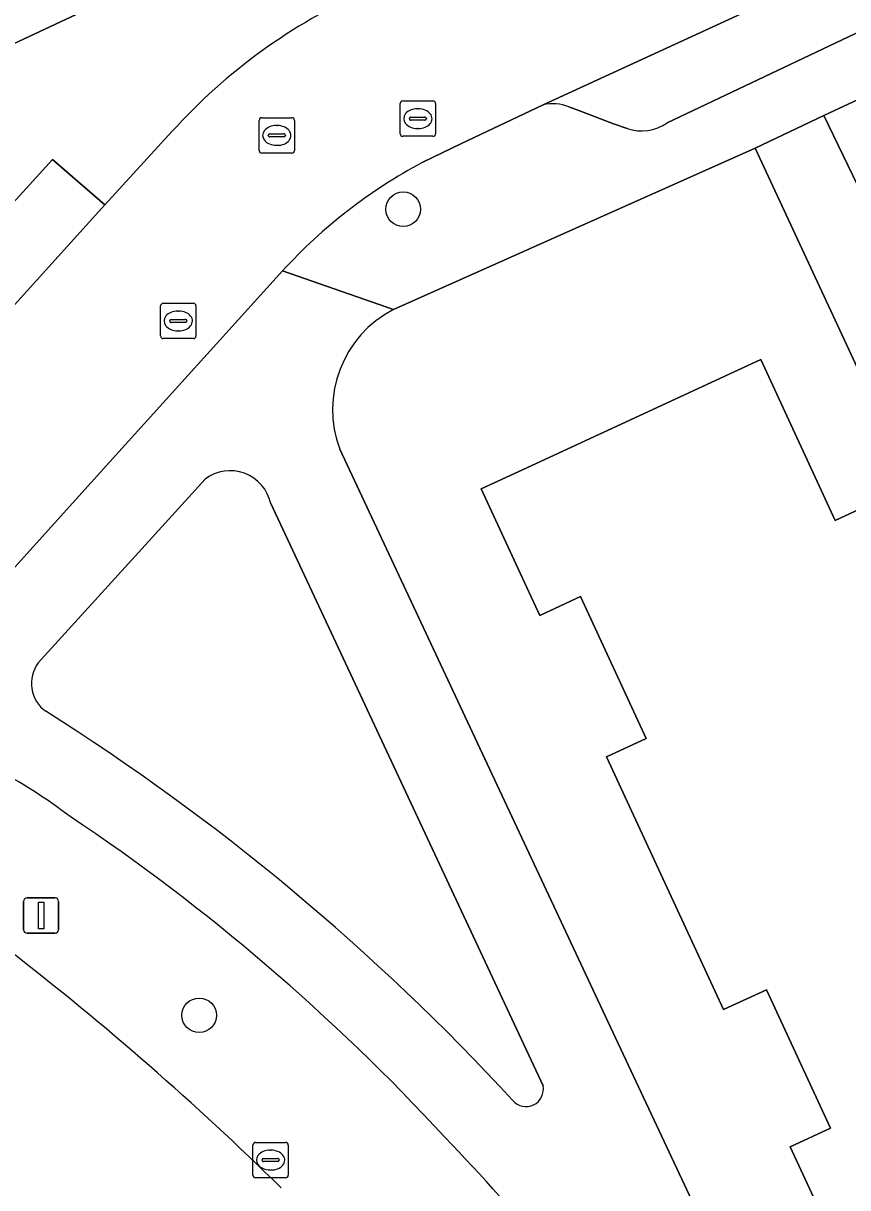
# Model space of a CAD drawing. Extents: x 160030 to 160839, y 385325 to 386450.
# Drawn here: x 160485.88 to 160509.2, y 386057.44 to 386090.4 of the extents above; entities that cross this region are included whole.
import ezdxf

# ---------------------------------------------------------------- set-up
doc = ezdxf.new("R2010")
doc.units = 0
for name, color, linetype in [('IMGEO_Boom', 7, 'Continuous'), ('IMGEO_Erf', 7, 'Continuous'), ('IMGEO_Groenvoorziening', 7, 'Continuous'), ('IMGEO_Kolk', 7, 'Continuous'), ('IMGEO_Lichtmast', 7, 'Continuous'), ('IMGEO_Pand', 7, 'Continuous'), ('IMGEO_Parkeervlak_open', 7, 'Continuous'), ('IMGEO_Rijbaan_lokaal_open', 7, 'Continuous'), ('IMGEO_Rioolput', 7, 'Continuous'), ('IMGEO_Voetpad_open', 7, 'Continuous')]:
    doc.layers.add(name, color=color, linetype=linetype)

msp = doc.modelspace()

# ---------------------------------------------------------------- linework, layer by layer
at = {"layer": 'IMGEO_Boom'}
for centre in [(160496.624, 386085.133), (160490.853, 386062.319)]:
    msp.add_circle(centre, 0.489, dxfattribs=at)
at = {"layer": 'IMGEO_Erf'}
for points in [[(160590.352, 386125.946), (160508.525, 386087.791), (160513.414, 386077.655), (160516.481, 386079.041), (160518.385, 386079.933), (160515.575, 386085.932), (160515.922, 386086.094), (160515.626, 386086.725), (160519.03, 386088.319), (160519.394, 386087.541), (160521.277, 386088.423), (160523.104, 386089.279), (160522.73, 386090.076), (160526.357, 386091.775)], [(160470.559, 386082.88), (160479.048, 386086.745), (160500, 386096.569)], [(160510.989, 386077.388), (160506.578, 386086.858), (160496.351, 386082.292)], [(160510.907, 386051.398), (160507.576, 386058.601), (160508.712, 386059.126), (160506.901, 386063.041), (160505.688, 386062.48), (160502.38, 386069.634), (160503.5, 386070.152), (160501.641, 386074.173), (160500.486, 386073.639), (160500, 386074.69), (160498.83, 386077.22), (160500, 386077.762), (160506.738, 386080.878), (160508.843, 386076.327), (160510.751, 386077.21)], [(160494.83, 386078.34), (160502.275, 386062.443), (160513.304, 386038.926)]]:
    msp.add_lwpolyline(points, dxfattribs=at)
msp.add_arc((160497.806, 386079.463), 3.181, 117.2223, 200.6774, dxfattribs=at)
at = {"layer": 'IMGEO_Groenvoorziening'}
for points in [[(160491.018, 386077.496), (160486.299, 386072.293)], [(160500.58, 386060.328), (160492.877, 386076.801)]]:
    msp.add_lwpolyline(points, dxfattribs=at)
for centre, radius, start, end in [((160491.727, 386076.559), 1.175, 11.9028, 127.1), ((160487.066, 386071.712), 0.962, 142.8532, 234.7777), ((160451.503, 386015.505), 65.552, 42.64247, 57.7208), ((160476.555, 386053.715), 17.774, 53.1982, 69.7825), ((160454.275, 386018.768), 59.184, 42.65624, 56.19639), ((160432.312, 385995.477), 86.85, 45.51639, 52.2315), ((160500.099, 386060.227), 0.491, 220.0186, 11.8748), ((160452.579, 386015.33), 62.777, 35.59292, 43.91516)]:
    msp.add_arc(centre, radius, start, end, dxfattribs=at)
at = {"layer": 'IMGEO_Kolk'}
for p, q in [((160492.372, 386057.795), (160492.372, 386058.647)), ((160492.447, 386058.721), (160493.299, 386058.721)), ((160493.373, 386058.647), (160493.373, 386057.795)), ((160492.86, 386058.501), (160492.885, 386058.501)), ((160492.631, 386058.215), (160492.631, 386058.227)), ((160493.069, 386058.178), (160492.671, 386058.178)), ((160492.674, 386058.264), (160493.072, 386058.264)), ((160493.115, 386058.227), (160493.115, 386058.215)), ((160493.299, 386057.721), (160492.447, 386057.721)), ((160492.883, 386057.941), (160492.858, 386057.941))]:
    msp.add_line(p, q, dxfattribs=at)
for points in [[(160492.372, 386057.795), (160492.372, 386058.647)], [(160492.447, 386058.721), (160493.299, 386058.721)], [(160493.373, 386058.647), (160493.373, 386057.795)], [(160493.299, 386057.721), (160492.447, 386057.721)]]:
    msp.add_lwpolyline(points, dxfattribs=at)
for centre, radius, start, end in [((160492.449, 386058.645), 0.0765, 91.552, 178.448), ((160492.449, 386058.645), 0.0765, 91.552, 178.448), ((160493.297, 386058.645), 0.0765, 1.552, 88.448), ((160493.297, 386058.645), 0.0765, 1.552, 88.448), ((160492.671, 386058.224), 0.0403, 85.8775, 175.7526), ((160492.668, 386058.214), 0.0366, 178.938, 274.7102), ((160493.072, 386058.221), 0.043, 264.8664, 352.4533), ((160493.076, 386058.226), 0.0386, 1.7309, 96.639), ((160492.449, 386057.797), 0.0765, 181.552, 268.448), ((160492.449, 386057.797), 0.0765, 181.552, 268.448), ((160493.297, 386057.797), 0.0765, 271.552, 358.448), ((160493.297, 386057.797), 0.0765, 271.552, 358.448)]:
    msp.add_arc(centre, radius, start, end, dxfattribs=at)
for centre, major_axis, ratio, start_param, end_param in [((160492.859, 386058.221), (-0.387, 0.002), 0.722429, 4.712389, 7.853982), ((160492.884, 386058.221), (-0.39, 0.002), 0.717154, 1.570796, 4.712389)]:
    msp.add_ellipse(centre, major_axis=major_axis, ratio=ratio, start_param=start_param, end_param=end_param, dxfattribs=at)
at = {"layer": 'IMGEO_Lichtmast'}
for p, q in [((160485.884, 386064.743), (160485.884, 386065.543)), ((160485.884, 386065.543), (160485.884, 386064.743)), ((160485.984, 386065.643), (160486.774, 386065.643)), ((160486.774, 386065.643), (160485.984, 386065.643)), ((160486.874, 386065.543), (160486.874, 386064.743)), ((160486.874, 386064.743), (160486.874, 386065.543)), ((160486.774, 386064.643), (160485.984, 386064.643)), ((160485.984, 386064.643), (160486.774, 386064.643))]:
    msp.add_line(p, q, dxfattribs=at)
msp.add_lwpolyline([(160486.304, 386065.518), (160486.454, 386065.518), (160486.454, 386064.768), (160486.304, 386064.768), (160486.304, 386065.518)], dxfattribs=at)
for centre, start, end in [((160485.984, 386065.543), 90, 180), ((160485.984, 386065.543), 90, 180), ((160486.774, 386065.543), 0, 90), ((160486.774, 386065.543), 360, 90), ((160485.984, 386064.743), 180, 270), ((160485.984, 386064.743), 180, 270), ((160486.774, 386064.743), 270, 0), ((160486.774, 386064.743), 270, 0)]:
    msp.add_arc(centre, 0.1, start, end, dxfattribs=at)
at = {"layer": 'IMGEO_Pand'}
msp.add_lwpolyline([(160510.751, 386077.21), (160508.843, 386076.327), (160506.738, 386080.878), (160500, 386077.762), (160498.83, 386077.22), (160500, 386074.69), (160500.486, 386073.639), (160501.641, 386074.173), (160503.5, 386070.152), (160502.38, 386069.634), (160505.688, 386062.48), (160506.901, 386063.041), (160508.712, 386059.126), (160507.576, 386058.601), (160510.907, 386051.398)], dxfattribs=at)
at = {"layer": 'IMGEO_Parkeervlak_open'}
for points in [[(160589.259, 386129.212), (160575.478, 386122.746), (160557.594, 386114.485), (160537.106, 386104.874), (160521.749, 386097.883), (160512.134, 386093.411), (160500.587, 386088.09)], [(160504.095, 386087.58), (160513.634, 386092.12), (160537.896, 386103.164), (160558.389, 386112.777)], [(160501.309, 386088.031), (160501.592, 386087.926), (160502.57, 386087.547), (160502.957, 386087.415)]]:
    msp.add_lwpolyline(points, dxfattribs=at)
msp.add_lwpolyline([(160488.183, 386085.262), (160486.703, 386086.542), (160478.587, 386077.611), (160480.044, 386076.288), (160484.918, 386081.654)], close=True, dxfattribs=at)
for centre, radius, start, end in [((160500.851, 386086.868), 1.25, 68.4848, 102.1718), ((160503.358, 386088.658), 1.306, 252.1343, 304.3655)]:
    msp.add_arc(centre, radius, start, end, dxfattribs=at)
at = {"layer": 'IMGEO_Rijbaan_lokaal_open'}
for points in [[(160497.164, 386086.454), (160498.274, 386086.99), (160500.587, 386088.09), (160512.134, 386093.411), (160521.749, 386097.883), (160537.106, 386104.874), (160557.594, 386114.485)], [(160490.09, 386087.341), (160488.183, 386085.262), (160484.918, 386081.654), (160480.044, 386076.288), (160478.813, 386074.873), (160478.021, 386074.049), (160477.54, 386073.571), (160482.697, 386070.394)], [(160484.071, 386073.28), (160488.314, 386077.973), (160493.211, 386083.39)]]:
    msp.add_lwpolyline(points, dxfattribs=at)
for centre, radius, start, end in [((160502.177, 386076.41), 16.296, 113.9635, 137.8754), ((160504.154, 386073.354), 14.849, 118.0839, 137.4752), ((160432.312, 385995.477), 86.85, 45.51639, 52.2315)]:
    msp.add_arc(centre, radius, start, end, dxfattribs=at)
at = {"layer": 'IMGEO_Rioolput'}
for p, q in [((160496.539, 386087.271), (160496.539, 386088.123)), ((160496.614, 386088.197), (160497.466, 386088.197)), ((160497.027, 386087.977), (160497.052, 386087.977)), ((160497.54, 386088.123), (160497.54, 386087.271)), ((160492.548, 386086.796), (160492.548, 386087.648)), ((160492.623, 386087.722), (160493.475, 386087.722)), ((160493.549, 386087.648), (160493.549, 386086.796)), ((160496.798, 386087.691), (160496.798, 386087.703)), ((160497.236, 386087.654), (160496.838, 386087.654)), ((160496.841, 386087.74), (160497.239, 386087.74)), ((160497.282, 386087.703), (160497.282, 386087.691)), ((160493.036, 386087.502), (160493.061, 386087.502)), ((160497.05, 386087.417), (160497.025, 386087.417)), ((160492.807, 386087.216), (160492.807, 386087.228)), ((160493.245, 386087.179), (160492.847, 386087.179)), ((160492.85, 386087.265), (160493.248, 386087.265)), ((160493.291, 386087.228), (160493.291, 386087.216)), ((160497.466, 386087.197), (160496.614, 386087.197)), ((160493.475, 386086.722), (160492.623, 386086.722)), ((160493.059, 386086.942), (160493.034, 386086.942)), ((160489.76, 386081.546), (160489.76, 386082.398)), ((160489.835, 386082.472), (160490.687, 386082.472)), ((160490.761, 386082.398), (160490.761, 386081.546)), ((160490.248, 386082.252), (160490.273, 386082.252)), ((160490.019, 386081.966), (160490.019, 386081.978)), ((160490.457, 386081.929), (160490.059, 386081.929)), ((160490.062, 386082.015), (160490.46, 386082.015)), ((160490.271, 386081.692), (160490.246, 386081.692)), ((160490.503, 386081.978), (160490.503, 386081.966)), ((160490.687, 386081.472), (160489.835, 386081.472))]:
    msp.add_line(p, q, dxfattribs=at)
for points in [[(160496.539, 386087.271), (160496.539, 386088.123)], [(160496.614, 386088.197), (160497.466, 386088.197)], [(160497.54, 386088.123), (160497.54, 386087.271)], [(160492.548, 386086.796), (160492.548, 386087.648)], [(160492.623, 386087.722), (160493.475, 386087.722)], [(160493.549, 386087.648), (160493.549, 386086.796)], [(160497.466, 386087.197), (160496.614, 386087.197)], [(160493.475, 386086.722), (160492.623, 386086.722)], [(160489.76, 386081.546), (160489.76, 386082.398)], [(160489.835, 386082.472), (160490.687, 386082.472)], [(160490.761, 386082.398), (160490.761, 386081.546)], [(160490.687, 386081.472), (160489.835, 386081.472)]]:
    msp.add_lwpolyline(points, dxfattribs=at)
for centre, radius, start, end in [((160496.616, 386088.121), 0.0765, 91.552, 178.448), ((160496.616, 386088.121), 0.0765, 91.552, 178.448), ((160497.464, 386088.121), 0.0765, 1.552, 88.448), ((160497.464, 386088.121), 0.0765, 1.552, 88.448), ((160492.625, 386087.646), 0.0765, 91.552, 178.448), ((160492.625, 386087.646), 0.0765, 91.552, 178.448), ((160493.473, 386087.646), 0.0765, 1.552, 88.448), ((160493.473, 386087.646), 0.0765, 1.552, 88.448), ((160496.838, 386087.7), 0.0403, 85.8775, 175.7526), ((160496.835, 386087.69), 0.0366, 178.938, 274.7102), ((160497.239, 386087.697), 0.043, 264.8664, 352.4533), ((160497.243, 386087.702), 0.0386, 1.7309, 96.639), ((160492.847, 386087.225), 0.0403, 85.8775, 175.7526), ((160492.844, 386087.215), 0.0366, 178.938, 274.7102), ((160493.248, 386087.222), 0.043, 264.8664, 352.4533), ((160493.252, 386087.227), 0.0386, 1.7309, 96.639), ((160496.616, 386087.273), 0.0765, 181.552, 268.448), ((160496.616, 386087.273), 0.0765, 181.552, 268.448), ((160497.464, 386087.273), 0.0765, 271.552, 358.448), ((160497.464, 386087.273), 0.0765, 271.552, 358.448), ((160492.625, 386086.798), 0.0765, 181.552, 268.448), ((160492.625, 386086.798), 0.0765, 181.552, 268.448), ((160493.473, 386086.798), 0.0765, 271.552, 358.448), ((160493.473, 386086.798), 0.0765, 271.552, 358.448), ((160489.837, 386082.396), 0.0765, 91.552, 178.448), ((160489.837, 386082.396), 0.0765, 91.552, 178.448), ((160490.685, 386082.396), 0.0765, 1.552, 88.448), ((160490.685, 386082.396), 0.0765, 1.552, 88.448), ((160490.059, 386081.975), 0.0403, 85.8775, 175.7526), ((160490.056, 386081.965), 0.0366, 178.938, 274.7102), ((160490.46, 386081.972), 0.043, 264.8664, 352.4533), ((160490.464, 386081.977), 0.0386, 1.7309, 96.639), ((160489.837, 386081.548), 0.0765, 181.552, 268.448), ((160489.837, 386081.548), 0.0765, 181.552, 268.448), ((160490.685, 386081.548), 0.0765, 271.552, 358.448), ((160490.685, 386081.548), 0.0765, 271.552, 358.448)]:
    msp.add_arc(centre, radius, start, end, dxfattribs=at)
for centre, major_axis, ratio, start_param, end_param in [((160497.026, 386087.697), (-0.387, 0.002), 0.722429, 4.712389, 7.853982), ((160497.051, 386087.697), (-0.39, 0.002), 0.717154, 1.570796, 4.712389), ((160493.035, 386087.222), (-0.387, 0.002), 0.722429, 4.712389, 7.853982), ((160493.06, 386087.222), (-0.39, 0.002), 0.717154, 1.570796, 4.712389), ((160490.247, 386081.972), (-0.387, 0.002), 0.722429, 4.712389, 7.853982), ((160490.272, 386081.972), (-0.39, 0.002), 0.717154, 1.570796, 4.712389)]:
    msp.add_ellipse(centre, major_axis=major_axis, ratio=ratio, start_param=start_param, end_param=end_param, dxfattribs=at)
at = {"layer": 'IMGEO_Voetpad_open'}
for points in [[(160596.696, 386148.006), (160595.267, 386147.385), (160597.535, 386142.364), (160597.404, 386142.014), (160542.981, 386116.622), (160539.966, 386115.215), (160538.304, 386114.44), (160536.242, 386113.478), (160500, 386096.569), (160479.048, 386086.745), (160470.559, 386082.88), (160465.902, 386080.76)], [(160587.726, 386126.412), (160576.273, 386121.038), (160558.389, 386112.777), (160537.896, 386103.164), (160513.634, 386092.12), (160504.095, 386087.58)], [(160493.211, 386083.39), (160496.351, 386082.292), (160506.578, 386086.858), (160508.525, 386087.791), (160590.352, 386125.946)], [(160500.587, 386088.09), (160498.274, 386086.99), (160497.164, 386086.454)], [(160502.957, 386087.415), (160502.57, 386087.547), (160501.592, 386087.926), (160501.309, 386088.031)], [(160471.119, 386076.29), (160477.54, 386073.571), (160478.021, 386074.049), (160478.813, 386074.873), (160480.044, 386076.288), (160478.587, 386077.611), (160486.703, 386086.542), (160488.183, 386085.262), (160490.09, 386087.341)], [(160496.351, 386082.292), (160493.211, 386083.39), (160488.314, 386077.973), (160484.071, 386073.28)], [(160502.275, 386062.443), (160494.83, 386078.34)], [(160486.299, 386072.293), (160491.018, 386077.496)], [(160492.877, 386076.801), (160500.58, 386060.328)], [(160513.304, 386038.926), (160502.275, 386062.443)]]:
    msp.add_lwpolyline(points, dxfattribs=at)
msp.add_lwpolyline([(160529.286, 386043.518), (160524.147, 386054.823), (160527.175, 386056.175), (160522.17, 386066.93), (160521.575, 386068.168), (160516.481, 386079.041), (160513.414, 386077.655), (160508.525, 386087.791), (160506.578, 386086.858), (160510.989, 386077.388), (160510.751, 386077.21), (160511.739, 386075.075), (160512.047, 386075.197), (160516.19, 386066.317), (160515.894, 386066.186), (160516.906, 386064), (160517.159, 386064.117), (160521.369, 386055.315), (160521.106, 386055.152), (160522.108, 386052.987), (160522.355, 386053.169), (160527.299, 386042.554)], close=True, dxfattribs=at)
for centre, radius, start, end in [((160502.177, 386076.41), 16.296, 113.9635, 137.8754), ((160500.851, 386086.868), 1.25, 68.4848, 102.1718), ((160503.358, 386088.658), 1.306, 252.1343, 304.3655), ((160504.154, 386073.354), 14.849, 118.0839, 137.4752), ((160497.806, 386079.463), 3.181, 117.2223, 200.6774), ((160491.727, 386076.559), 1.175, 11.9028, 127.1), ((160487.066, 386071.712), 0.962, 142.8532, 234.7777), ((160451.503, 386015.505), 65.552, 42.64247, 57.7208), ((160476.555, 386053.715), 17.774, 53.1982, 69.7825), ((160454.275, 386018.768), 59.184, 42.65624, 56.19639), ((160500.099, 386060.227), 0.491, 220.0186, 11.8748), ((160452.579, 386015.33), 62.777, 35.59292, 43.91516)]:
    msp.add_arc(centre, radius, start, end, dxfattribs=at)

doc.saveas('drawing.dxf')
